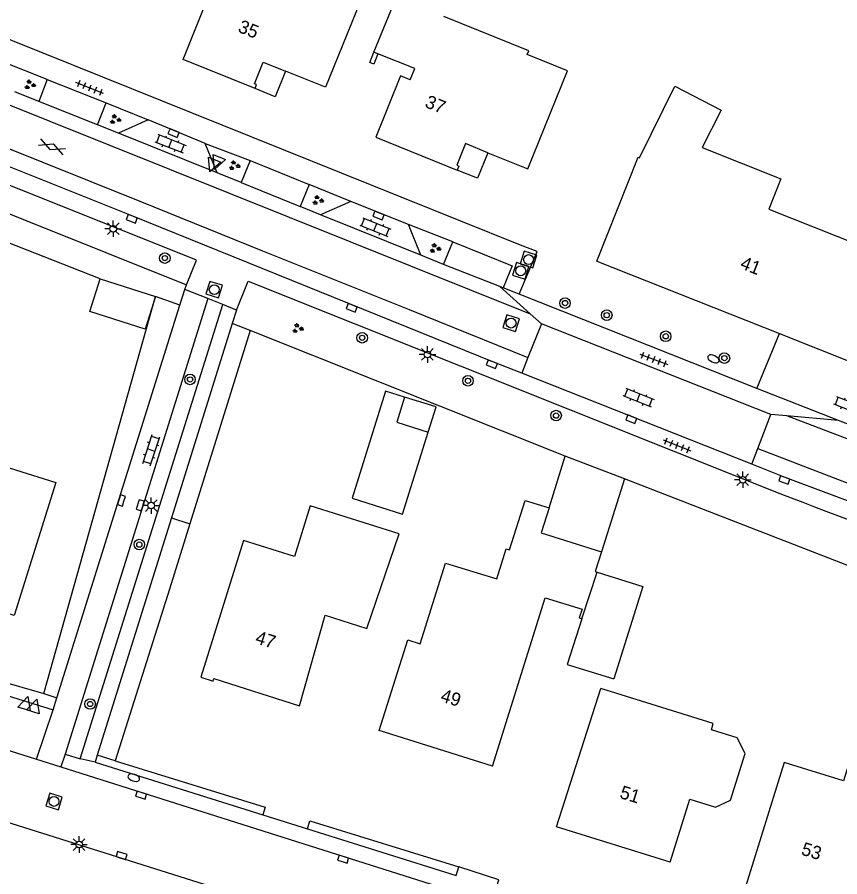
# Model space of a CAD drawing. Extents: x 137999 to 141000, y 397500 to 400501.
# Drawn here: x 138765.5 to 138827.8, y 399938.7 to 400003.8 of the extents above; entities that cross this region are included whole.
import ezdxf

# ---------------------------------------------------------------- set-up
doc = ezdxf.new("R2010")
doc.units = 0
for name, color, linetype in [('gg-afsc-erfafscheiding', 7, 'Continuous'), ('gg-afsc-muur', 7, 'Continuous'), ('gg-anno-huisnummerreeks BGT', 7, 'Continuous'), ('gg-bbg-bijgebouw', 7, 'Continuous'), ('gg-bbg-gedigitaliseerde bebouwing', 7, 'Continuous'), ('gg-bbg-gedigitaliseerde bijgebouw', 7, 'Continuous'), ('gg-bbg-hoofdgebouw', 7, 'Continuous'), ('gg-bbg-luifel en loopbrug', 7, 'Continuous'), ('gg-bbg-onder overbouw', 7, 'Continuous'), ('gg-bbg-pand overbouw', 7, 'Continuous'), ('gg-bbg-tussenscheiding', 7, 'Continuous'), ('gg-knt-verharding', 7, 'Continuous'), ('gg-knt-verharding nz', 7, 'Continuous'), ('gt-grn-groengrens', 7, 'Continuous'), ('gt-grn-weggrens', 7, 'Continuous'), ('gt-symb-boom', 7, 'Continuous'), ('gt-symb-brandkraan', 7, 'Continuous'), ('gt-symb-gesloten verharding', 7, 'Continuous'), ('gt-symb-groenvak', 7, 'Continuous'), ('gt-symb-klinker verharding', 7, 'Continuous'), ('gt-symb-kolk', 7, 'Continuous'), ('gt-symb-lichtmast', 7, 'Continuous'), ('gt-symb-rioolschacht', 7, 'Continuous'), ('gt-symb-tegel verharding', 7, 'Continuous'), ('gt-symb-waterafsluiter', 7, 'Continuous')]:
    doc.layers.add(name, color=color, linetype=linetype)

# ---------------------------------------------------------------- blocks, each defined once
blk = doc.blocks.new('gt0-KL1')
at = {"layer": 'gt-symb-klinker verharding'}
for p, q in [((-1.15, 0.3), (1.15, 0.3)), ((-1, -0.3), (-1, 0.3)), ((-0.5, 0.3), (-0.5, 0.45)), ((0, -0.3), (0, 0.3)), ((0.5, 0.3), (0.5, 0.45)), ((1, -0.3), (1, 0.3)), ((-1.15, -0.3), (1.15, -0.3)), ((-0.5, -0.45), (-0.5, -0.3)), ((0.5, -0.45), (0.5, -0.3))]:
    blk.add_line(p, q, dxfattribs=at)
blk = doc.blocks.new('gt0-KOLK')
at = {"layer": 'gt-symb-kolk'}
blk.add_lwpolyline([(0, 0), (0.375, 0), (0.375, 0.4), (-0.375, 0.4), (-0.375, 0), (0, 0)], dxfattribs=at)
blk = doc.blocks.new('gt0-GRVAK')
at = {"layer": 'gt-symb-groenvak'}
for p, q in [((-0.11, 0.189), (-0.228, 0.24)), ((-0.182, 0.153), (0.088, 0.153)), ((-0.091, 0.211), (-0.156, 0.322)), ((-0.047, 0.214), (-0.047, 0.393)), ((-0.004, 0.211), (0.061, 0.322)), ((0.015, 0.189), (0.133, 0.24)), ((0.262, -0.052), (0.197, 0.059)), ((0.305, -0.049), (0.305, 0.13)), ((0.349, -0.052), (0.414, 0.059)), ((-0.245, -0.228), (-0.363, -0.177)), ((-0.318, -0.264), (-0.047, -0.264)), ((-0.226, -0.206), (-0.291, -0.095)), ((-0.183, -0.203), (-0.183, -0.024)), ((-0.139, -0.206), (-0.074, -0.095)), ((-0.12, -0.228), (-0.002, -0.177)), ((0.243, -0.074), (0.125, -0.023)), ((0.17, -0.11), (0.441, -0.11)), ((0.368, -0.074), (0.486, -0.023))]:
    blk.add_line(p, q, dxfattribs=at)
blk = doc.blocks.new('gt0-TEG1')
at = {"layer": 'gt-symb-tegel verharding'}
for p, q in [((-1.125, 0), (1.125, 0)), ((-0.9, -0.25), (-0.9, 0.25)), ((-0.45, -0.25), (-0.45, 0.25)), ((0, -0.25), (0, 0.25)), ((0.45, -0.25), (0.45, 0.25)), ((0.9, -0.25), (0.9, 0.25))]:
    blk.add_line(p, q, dxfattribs=at)
blk = doc.blocks.new('gt0-WAFSL')
at = {"layer": 'gt-symb-waterafsluiter'}
for p, q in [((-0.5, -0.333), (0, 0.667)), ((0, 0.667), (0.5, -0.333)), ((0.5, -0.333), (-0.5, -0.333))]:
    blk.add_line(p, q, dxfattribs=at)
blk = doc.blocks.new('gt0-RS')
at = {"layer": 'gt-symb-rioolschacht'}
blk.add_lwpolyline([(-0.5, -0.5), (0.5, -0.5), (0.5, 0.5), (-0.5, 0.5)], close=True, dxfattribs=at)
blk.add_circle((0, 0), 0.375, dxfattribs=at)
blk = doc.blocks.new('gt0-BOOM')
at = {"layer": 'gt-symb-boom'}
for radius in [0.4, 0.2]:
    blk.add_circle((0, 0), radius, dxfattribs=at)
blk = doc.blocks.new('gt0-LMAST')
at = {"layer": 'gt-symb-lichtmast'}
for p, q in [((-0.182, 0.173), (-0.447, 0.438)), ((-0.005, 0.246), (-0.005, 0.621)), ((0.172, 0.173), (0.437, 0.438)), ((-0.255, -0.004), (-0.63, -0.004)), ((-0.182, -0.181), (-0.447, -0.446)), ((-0.005, -0.254), (-0.005, -0.629)), ((0.437, -0.446), (0.172, -0.181)), ((0.245, -0.004), (0.62, -0.004))]:
    blk.add_line(p, q, dxfattribs=at)
blk.add_circle((-0.005, -0.004), 0.25, dxfattribs=at)
blk = doc.blocks.new('gt0-BR')
at = {"layer": 'gt-symb-brandkraan'}
for centre, radius, start, end in [((-0.244, 0), 0.206, 107.56694, 252.43307), ((0.599, -2.664), 3, 106.89205, 107.56694), ((0, -0.691), 0.938, 73.10799, 106.89205), ((-0.599, -2.664), 3, 72.43309, 73.10799), ((0.244, 0), 0.206, 287.56695, 72.43309), ((0.599, 2.664), 3, 252.43307, 253.10797), ((0, 0.691), 0.938, 253.10797, 286.89206), ((-0.599, 2.664), 3, 286.89206, 287.56695)]:
    blk.add_arc(centre, radius, start, end, dxfattribs=at)
blk = doc.blocks.new('gt0-GESVH1')
at = {"layer": 'gt-symb-gesloten verharding'}
for p, q in [((-0.992, -0.261), (0.008, 0.239)), ((0.008, -0.261), (-0.992, 0.239)), ((0.008, 0.239), (1.008, -0.261)), ((1.008, 0.239), (0.008, -0.261))]:
    blk.add_line(p, q, dxfattribs=at)

msp = doc.modelspace()

# ---------------------------------------------------------------- linework, layer by layer
at = {"layer": 'gg-afsc-erfafscheiding'}
for p, q in [((138783.115, 399980.101), (138778.559, 399965.469)), ((138806.974, 399970.585), (138783.115, 399980.101))]:
    msp.add_line(p, q, dxfattribs=at)
for points in [[(138867.731, 399947.759), (138849.281, 399954.186), (138811.46, 399968.872)], [(138778.559, 399965.469), (138777.02, 399960.527), (138772.893, 399947.525)]]:
    msp.add_lwpolyline(points, dxfattribs=at)
at = {"layer": 'gg-afsc-muur'}
msp.add_line((138771.762, 399984.011), (138747.949, 399993.31), dxfattribs=at)
msp.add_lwpolyline([(138792.784, 400001.04), (138792.465, 400000.248), (138792.166, 400000.372), (138792.485, 400001.16)], dxfattribs=at)
at = {"layer": 'gg-bbg-bijgebouw'}
for p, q in [((138805.744, 399966.664), (138806.974, 399970.585)), ((138811.46, 399968.872), (138806.974, 399970.585)), ((138808.234, 399958.262), (138807.109, 399954.802))]:
    msp.add_line(p, q, dxfattribs=at)
at = {"layer": 'gg-bbg-gedigitaliseerde bebouwing'}
msp.add_line((138818.177, 399950.341), (138809.659, 399952.995), dxfattribs=at)
for points in [[(138809.349, 399985.342), (138812.485, 399993.221), (138812.597, 399993.177), (138815.261, 399998.598), (138818.759, 399996.785), (138817.322, 399993.948), (138823.28, 399991.585), (138822.369, 399989.289), (138832.687, 399985.197), (138829.568, 399977.322)], [(138809.712, 399963.338), (138809.241, 399961.847), (138809.385, 399961.802)], [(138833.07, 399940.98), (138835.437, 399948.506), (138829.384, 399950.378), (138828.03, 399946.001), (138823.533, 399947.392), (138820.64, 399938.05)]]:
    msp.add_lwpolyline(points, dxfattribs=at)
at = {"layer": 'gg-bbg-gedigitaliseerde bijgebouw'}
msp.add_line((138811.46, 399968.872), (138809.712, 399963.338), dxfattribs=at)
for points in [[(138794.802, 399975.06), (138794.206, 399973.151), (138796.593, 399972.406)], [(138796.593, 399972.406), (138797.188, 399974.315), (138794.802, 399975.06)], [(138809.385, 399961.802), (138812.847, 399960.707), (138810.641, 399953.727)]]:
    msp.add_lwpolyline(points, dxfattribs=at)
at = {"layer": 'gg-bbg-hoofdgebouw'}
for p, q in [((138792.485, 400001.16), (138794.163, 400005.309)), ((138792.784, 400001.04), (138792.485, 400001.16)), ((138809.349, 399985.342), (138823.175, 399979.858)), ((138823.175, 399979.858), (138829.568, 399977.322)), ((138807.109, 399954.802), (138810.641, 399953.727)), ((138806.31, 399942.53), (138809.659, 399952.995)), ((138801.465, 399947.129), (138792.892, 399949.808)), ((138814.9, 399939.85), (138806.31, 399942.53))]:
    msp.add_line(p, q, dxfattribs=at)
for points in [[(138783.484, 399998.405), (138778.031, 400000.598), (138780.046, 400005.608), (138779.304, 400005.907), (138781.182, 400010.529), (138781.897, 400010.243)], [(138790.421, 400006.5), (138791.821, 400005.935), (138789.429, 400000), (138788.828, 399998.507), (138785.79, 399999.73)], [(138801.11, 399993.554), (138804.141, 399992.326), (138807.147, 399999.744), (138804.092, 400000.987), (138804.204, 400001.265), (138797.77, 400003.856)], [(138795.238, 399999.082), (138795.574, 399999.916), (138792.784, 400001.04)], [(138795.238, 399999.082), (138794.497, 399999.382), (138792.616, 399994.738), (138798.796, 399992.235)], [(138756.92, 399961.14), (138759.05, 399967.91), (138755.93, 399968.89), (138758.51, 399977.04), (138763.79, 399975.37), (138762.26, 399970.52), (138768.41, 399968.58), (138765.24, 399958.53), (138756.92, 399961.14)], [(138794.4, 399964.71), (138787.66, 399966.82), (138786.47, 399963), (138782.62, 399964.21), (138779.37, 399953.85), (138780.31, 399953.56), (138780.37, 399953.75), (138786.84, 399951.69), (138788.8, 399958.54), (138791.95, 399957.55), (138794.4, 399964.71)], [(138792.892, 399949.808), (138795.04, 399956.668), (138795.981, 399956.372), (138797.9, 399962.479), (138801.784, 399961.289), (138802.486, 399963.568), (138802.76, 399963.482), (138803.935, 399967.225), (138805.744, 399966.664)], [(138801.465, 399947.129), (138805.456, 399959.864), (138808.239, 399958.993), (138808.025, 399958.345), (138808.234, 399958.262)], [(138814.9, 399939.85), (138816.388, 399944.621), (138818.337, 399944.012), (138819.487, 399944.547), (138820.588, 399948.076), (138819.974, 399949.262), (138818.03, 399949.869), (138818.177, 399950.341)]]:
    msp.add_lwpolyline(points, dxfattribs=at)
at = {"layer": 'gg-bbg-luifel en loopbrug'}
msp.add_line((138771.762, 399984.011), (138775.961, 399982.675), dxfattribs=at)
for points in [[(138775.961, 399982.675), (138775.169, 399980.186), (138770.97, 399981.522), (138771.762, 399984.011)], [(138794.802, 399975.06), (138793.37, 399975.507), (138790.838, 399967.393), (138794.656, 399966.201), (138796.593, 399972.406)]]:
    msp.add_lwpolyline(points, dxfattribs=at)
at = {"layer": 'gg-bbg-onder overbouw'}
for points in [[(138783.484, 399998.405), (138783.607, 399998.711), (138783.44, 399998.778), (138784.097, 400000.411), (138785.79, 399999.73)], [(138801.11, 399993.554), (138799.414, 399994.241), (138798.753, 399992.609), (138798.92, 399992.541), (138798.796, 399992.235)]]:
    msp.add_lwpolyline(points, dxfattribs=at)
at = {"layer": 'gg-bbg-pand overbouw'}
for points in [[(138785.79, 399999.73), (138785.011, 399997.791), (138783.484, 399998.405)], [(138801.11, 399993.554), (138800.326, 399991.616), (138798.796, 399992.235)]]:
    msp.add_lwpolyline(points, dxfattribs=at)
at = {"layer": 'gg-bbg-tussenscheiding'}
msp.add_line((138808.234, 399958.262), (138809.385, 399961.802), dxfattribs=at)
msp.add_lwpolyline([(138805.744, 399966.664), (138805.15, 399964.77), (138809.712, 399963.338)], dxfattribs=at)
at = {"layer": 'gg-knt-verharding'}
for p, q in [((138767.755, 399999.085), (138764.325, 400000.46)), ((138767.755, 399999.085), (138767.112, 399997.44)), ((138767.112, 399997.44), (138765.312, 399998.154)), ((138771.565, 399995.673), (138767.112, 399997.44)), ((138771.565, 399995.673), (138772.226, 399997.317)), ((138772.226, 399997.317), (138775.381, 399996.037)), ((138775.381, 399996.037), (138773.156, 399995.038)), ((138779.719, 399994.263), (138775.381, 399996.037)), ((138773.156, 399995.038), (138771.565, 399995.673)), ((138780.611, 399992.042), (138773.156, 399995.038)), ((138779.719, 399994.263), (138783.118, 399992.961)), ((138780.611, 399992.042), (138779.719, 399994.263)), ((138783.118, 399992.961), (138782.445, 399991.3)), ((138782.445, 399991.3), (138780.611, 399992.042)), ((138782.445, 399991.3), (138786.901, 399989.485)), ((138787.588, 399991.156), (138786.901, 399989.485)), ((138790.744, 399989.867), (138787.588, 399991.156)), ((138788.45, 399988.863), (138786.901, 399989.485)), ((138790.744, 399989.867), (138788.45, 399988.863)), ((138795.093, 399988.111), (138790.744, 399989.867)), ((138796.045, 399985.805), (138788.45, 399988.863)), ((138798.47, 399986.804), (138795.093, 399988.111)), ((138796.045, 399985.805), (138795.093, 399988.111)), ((138797.758, 399985.098), (138798.47, 399986.804)), ((138797.758, 399985.098), (138796.045, 399985.805)), ((138802.008, 399983.419), (138797.758, 399985.098)), ((138778.167, 399983.21), (138778.304, 399983.556)), ((138777.79, 399982.007), (138778.167, 399983.21)), ((138779.914, 399982.511), (138778.167, 399983.21)), ((138802.268, 399983.316), (138802.008, 399983.419)), ((138804.311, 399981.37), (138802.008, 399983.419)), ((138803.478, 399982.836), (138802.268, 399983.316)), ((138767.489, 399952.607), (138775.961, 399982.675)), ((138779.914, 399982.511), (138769.099, 399948.03)), ((138781.056, 399982.054), (138779.914, 399982.511)), ((138821.463, 399975.707), (138803.478, 399982.836)), ((138768.481, 399952.3), (138777.79, 399982.007)), ((138770.257, 399947.665), (138781.056, 399982.054)), ((138782.08, 399981.644), (138781.056, 399982.054)), ((138782.08, 399981.644), (138781.761, 399980.624)), ((138805.173, 399980.603), (138804.311, 399981.37)), ((138781.761, 399980.624), (138777.153, 399965.904)), ((138805.173, 399980.603), (138804.144, 399978.044)), ((138822.532, 399973.734), (138805.173, 399980.603)), ((138821.463, 399975.707), (138823.175, 399979.858)), ((138804.144, 399978.044), (138803.673, 399976.871)), ((138821.091, 399969.979), (138803.673, 399976.871)), ((138827.646, 399973.28), (138821.463, 399975.707)), ((138821.543, 399971.156), (138822.532, 399973.734)), ((138823.732, 399973.628), (138822.532, 399973.734)), ((138827.646, 399973.28), (138823.732, 399973.628)), ((138833.97, 399970.798), (138827.646, 399973.28)), ((138821.091, 399969.979), (138821.543, 399971.156)), ((138777.153, 399965.904), (138771.532, 399947.946)), ((138754.923, 399955.517), (138768.19, 399951.37)), ((138767.489, 399952.607), (138768.481, 399952.3)), ((138768.19, 399951.37), (138768.481, 399952.3)), ((138769.099, 399948.03), (138770.257, 399947.665)), ((138771.532, 399947.946), (138771.37, 399947.43)), ((138766.93, 399947.646), (138768.792, 399947.056)), ((138771.37, 399947.43), (138784.077, 399943.442)), ((138768.792, 399947.056), (138798.341, 399937.701)), ((138784.077, 399943.442), (138787.448, 399942.384))]:
    msp.add_line(p, q, dxfattribs=at)
for points in [[(138803.583, 399986.563), (138758.375, 400004.713), (138747.79, 400008.866), (138742.347, 400010.932)], [(138803.673, 399976.871), (138801.482, 399977.725), (138774.225, 399988.74), (138746.076, 400000), (138742.655, 400001.32), (138739.228, 400002.615)], [(138778.304, 399983.556), (138779.041, 399985.41), (138755.768, 399994.733), (138749.188, 399997.412), (138742.572, 400000), (138738.786, 400001.433)], [(138803.478, 399982.836), (138804.846, 399986.08), (138803.583, 399986.563)], [(138782.08, 399981.644), (138782.968, 399983.821), (138823.209, 399967.764)], [(138851.726, 399958.639), (138837.639, 399963.722), (138823.61, 399968.961), (138821.091, 399969.979)], [(138718.674, 399964.836), (138754.293, 399953.642), (138757.7, 399952.54), (138757.104, 399950.757), (138766.93, 399947.646)], [(138779.492, 399934.291), (138780.62, 399937.86), (138736.76, 399951.69), (138737.34, 399953.59), (138732.624, 399955.07)], [(138787.448, 399942.384), (138798.701, 399938.853), (138798.91, 399939.49)], [(138804.13, 399935.05), (138801.16, 399936.01), (138801.95, 399938.51), (138798.91, 399939.49)]]:
    msp.add_lwpolyline(points, dxfattribs=at)
msp.add_arc((139151.623, 400818.326), 911.763, 248.887752, 250.770575, dxfattribs=at)
at = {"layer": 'gg-knt-verharding nz'}
for p, q in [((138767.755, 399999.085), (138772.226, 399997.317)), ((138783.118, 399992.961), (138787.588, 399991.156)), ((138798.47, 399986.804), (138802.94, 399984.999)), ((138802.94, 399984.999), (138802.268, 399983.316))]:
    msp.add_line(p, q, dxfattribs=at)
for points in [[(138740.741, 400006.658), (138746.692, 400004.419), (138755.938, 400000.769), (138763.329, 399997.779), (138804.311, 399981.37)], [(138739.66, 400003.768), (138743.329, 400002.412), (138756.304, 399997.271), (138774.768, 399989.88), (138784.052, 399986.116), (138795.144, 399981.681), (138804.144, 399978.044)], [(138909.113, 399944.423), (138896.238, 399948.472), (138882.997, 399952.714), (138871.722, 399956.45), (138860.362, 399960.316), (138849.108, 399964.225), (138837.893, 399968.237), (138823.732, 399973.628)], [(138821.543, 399971.156), (138832.623, 399966.906), (138842.075, 399963.447), (138851.481, 399960.109), (138862.727, 399956.225), (138874.074, 399952.415), (138883.499, 399949.294), (138892.994, 399946.271), (138908.168, 399941.469)]]:
    msp.add_lwpolyline(points, dxfattribs=at)
at = {"layer": 'gt-grn-groengrens'}
for p, q in [((138777.79, 399982.007), (138775.961, 399982.675)), ((138783.115, 399980.101), (138781.761, 399980.624)), ((138777.153, 399965.904), (138778.559, 399965.469)), ((138755.147, 399956.233), (138767.489, 399952.607)), ((138772.893, 399947.525), (138771.532, 399947.946)), ((138772.893, 399947.525), (138784.257, 399944.015)), ((138784.257, 399944.015), (138784.077, 399943.442)), ((138787.448, 399942.384), (138787.633, 399942.973)), ((138787.633, 399942.973), (138798.91, 399939.49))]:
    msp.add_line(p, q, dxfattribs=at)
msp.add_lwpolyline([(138699.193, 400012.905), (138741.887, 399998.134), (138778.304, 399983.556)], dxfattribs=at)
at = {"layer": 'gt-grn-weggrens'}
for p, q in [((138766.93, 399947.646), (138768.19, 399951.37)), ((138769.099, 399948.03), (138768.792, 399947.056)), ((138771.37, 399947.43), (138770.257, 399947.665))]:
    msp.add_line(p, q, dxfattribs=at)

# ---------------------------------------------------------------- block references
at = {"layer": 'gt-symb-boom'}
for p in [(138776.657, 399985.575), (138806.952, 399982.171), (138810.108, 399981.258), (138814.573, 399979.658), (138819.015, 399978.006), (138778.563, 399976.39), (138799.604, 399976.29), (138806.273, 399973.656), (138774.724, 399963.89), (138770.998, 399951.825)]:
    msp.add_blockref('gt0-BOOM', p, dxfattribs=at)
at = {"layer": 'gt-symb-boom', "rotation": 90}
msp.add_blockref('gt0-BOOM', (138791.596, 399979.545), dxfattribs=at)
at = {"layer": 'gt-symb-brandkraan'}
for p, rotation in [((138818.181, 399977.952), -23.642501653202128), ((138774.301, 399946.248), -17.40188791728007)]:
    msp.add_blockref('gt0-BR', p, dxfattribs=dict(at, rotation=rotation))
at = {"layer": 'gt-symb-gesloten verharding', "rotation": 157.92205836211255}
msp.add_blockref('gt0-GESVH1', (138768.107, 399993.979), dxfattribs=at)
at = {"layer": 'gt-symb-groenvak'}
for p in [(138766.429, 399998.692), (138772.885, 399996.071), (138781.91, 399992.575), (138788.229, 399989.951), (138797.106, 399986.31), (138786.704, 399980.252)]:
    msp.add_blockref('gt0-GRVAK', p, dxfattribs=at)
at = {"layer": 'gt-symb-klinker verharding'}
for p, rotation in [((138777.08, 399994.239), -21.843976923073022), ((138792.591, 399987.913), -21.97171039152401), ((138812.515, 399975.025), -21.641900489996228), ((138828.464, 399974.397), -21.280166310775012), ((138775.624, 399971.036), 71.99992540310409)]:
    msp.add_blockref('gt0-KL1', p, dxfattribs=dict(at, rotation=rotation))
at = {"layer": 'gt-symb-kolk'}
for p, rotation in [((138777.393, 399995.228), 157.48588734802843), ((138774.225, 399988.74), 158.028289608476), ((138792.902, 399988.983), 158.28370952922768), ((138790.872, 399982.004), 158.15602307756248), ((138801.482, 399977.725), 158.7198336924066), ((138812.047, 399973.564), 158.3580995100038), ((138823.61, 399968.961), 161.14816421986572), ((138773.562, 399967.168), 72.59811208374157), ((138774.987, 399966.807), 72.59811208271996), ((138774.797, 399944.736), -17.40188791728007), ((138773.322, 399940.162), -17.40188791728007), ((138790.09, 399939.893), -17.40188791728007)]:
    msp.add_blockref('gt0-KOLK', p, dxfattribs=dict(at, rotation=rotation))
at = {"layer": 'gt-symb-lichtmast'}
for p in [(138772.753, 399987.804), (138796.54, 399978.289), (138820.41, 399968.805), (138775.633, 399966.845), (138770.168, 399941.186)]:
    msp.add_blockref('gt0-LMAST', p, dxfattribs=at)
at = {"layer": 'gt-symb-rioolschacht'}
for p, rotation in [((138804.191, 399985.462), -17.40188791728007), ((138803.597, 399984.616), -17.40188791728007), ((138780.398, 399983.188), -17.401887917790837), ((138802.868, 399980.659), -17.401887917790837), ((138768.266, 399944.45), -17.40188791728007)]:
    msp.add_blockref('gt0-RS', p, dxfattribs=dict(at, rotation=rotation))
at = {"layer": 'gt-symb-tegel verharding'}
for p, rotation in [((138770.966, 399998.445), 158.10284941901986), ((138813.674, 399977.912), -20.864661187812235), ((138815.433, 399971.407), -21.226768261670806)]:
    msp.add_blockref('gt0-TEG1', p, dxfattribs=dict(at, rotation=rotation))
at = {"layer": 'gt-symb-waterafsluiter'}
for p, rotation in [((138780.655, 399992.91), 157.92205836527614), ((138780.31, 399992.726), 157.92205836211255), ((138766.095, 399951.763), -17.33010869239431), ((138766.763, 399951.554), -17.330108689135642)]:
    msp.add_blockref('gt0-WAFSL', p, dxfattribs=dict(at, rotation=rotation))

# ---------------------------------------------------------------- texts
at = {"layer": 'gg-anno-huisnummerreeks BGT'}
for s, rotation, p in [('35', 338.1, (138782.124, 400002.725)), ('37', 338, (138796.279, 399997.029)), ('41', 338.4, (138820.143, 399984.825)), ('47', 342.4, (138783.437, 399956.446)), ('49', 342.7, (138797.46, 399952.047)), ('51', 342.7, (138811.025, 399944.725)), ('53', 342.8, (138824.765, 399940.438))]:
    msp.add_text(s, height=1, rotation=rotation, dxfattribs=at).set_placement(p)

doc.saveas('drawing.dxf')
